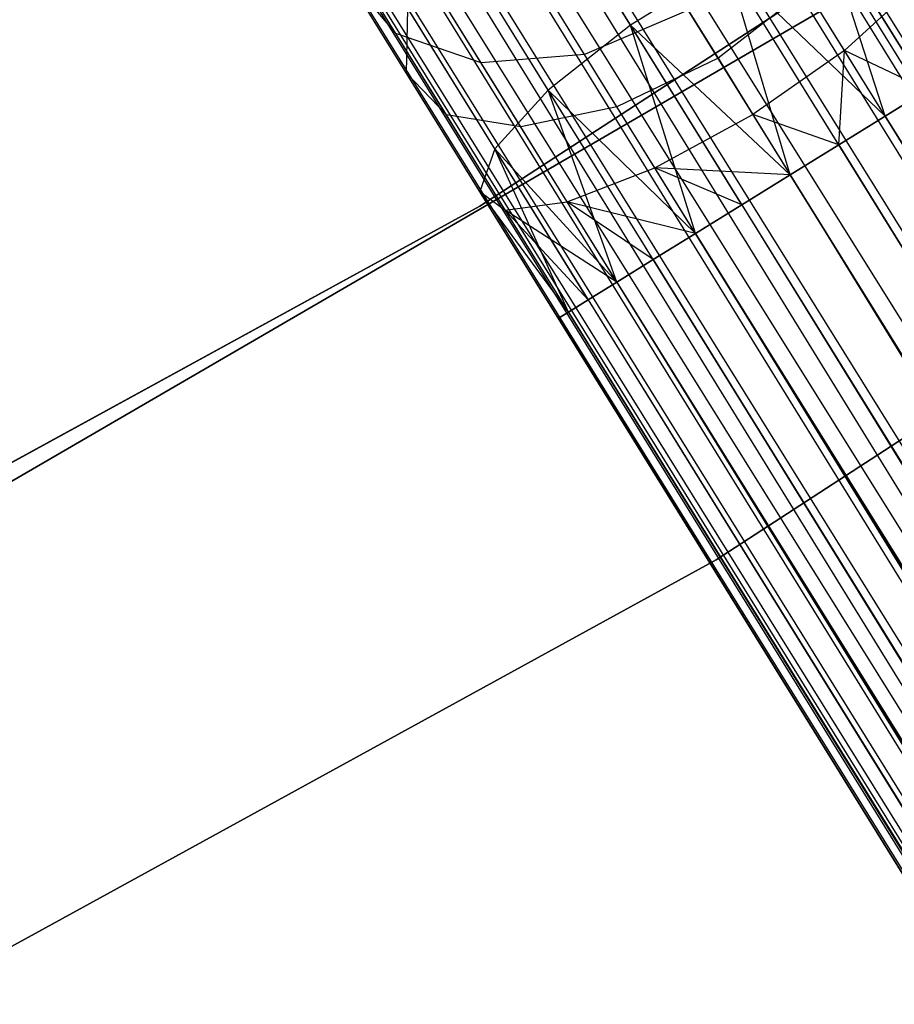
# Model space of a CAD drawing. Extents: x -189 to 189, y -189 to 189.
# Tile 361 of 591: x 30.09 to 33.28, y -56.11 to -52.52. Entities that reach past the tile are written whole.
import ezdxf

# ---------------------------------------------------------------- set-up
doc = ezdxf.new("R2010")
doc.units = 0
doc.header["$LTSCALE"] = 25.4
doc.layers.get('0').update_dxf_attribs({"linetype": 'CONTINUOUS'})

# ---------------------------------------------------------------- blocks, each defined once
blk = doc.blocks.new('CAMELEON-KENAI-C-12244_STL')
at = {"color": 0}
for p, q in [((23.2917, -36.4526, -8.691), (89.2229, -142.9352, -8.691)), ((23.2917, -36.4526, -8.691), (89.2229, -142.9352, -8.691)), ((23.2917, -36.4526, -8.691), (88.8999, -143.1352, -8.5219)), ((23.2917, -36.4526, -8.691), (88.8999, -143.1352, -8.5219)), ((89.355, -142.8534, -10.1691), (23.2917, -36.4526, -10.309)), ((89.355, -142.8534, -10.1691), (23.2917, -36.4526, -10.309)), ((89.069, -143.0305, -10.4135), (23.2917, -36.4526, -10.309)), ((89.069, -143.0305, -10.4135), (23.2917, -36.4526, -10.309)), ((23.1377, -36.5479, -8.5864), (88.8999, -143.1352, -8.5219)), ((23.1377, -36.5479, -8.5864), (88.8999, -143.1352, -8.5219)), ((89.069, -143.0305, -10.4135), (23.1377, -36.5479, -10.4135)), ((89.069, -143.0305, -10.4135), (23.1377, -36.5479, -10.4135)), ((88.8999, -143.1352, -8.5219), (22.9687, -36.6526, -8.5219)), ((88.8999, -143.1352, -8.5219), (22.9687, -36.6526, -8.5219)), ((22.9687, -36.6526, -10.4781), (89.069, -143.0305, -10.4135)), ((22.9687, -36.6526, -10.4781), (89.069, -143.0305, -10.4135)), ((22.7919, -36.762, -8.5), (88.7231, -143.2446, -8.5)), ((22.7919, -36.762, -8.5), (88.7231, -143.2446, -8.5)), ((22.7919, -36.762, -10.5), (88.7231, -143.2446, -10.5)), ((22.7919, -36.762, -10.5), (88.7231, -143.2446, -10.5)), ((22.7919, -36.762, -10.5), (89.069, -143.0305, -10.4135)), ((22.7919, -36.762, -10.5), (89.069, -143.0305, -10.4135)), ((22.6151, -36.8715, -8.5219), (88.5464, -143.3541, -8.5219)), ((22.6151, -36.8715, -8.5219), (88.5464, -143.3541, -8.5219)), ((22.6151, -36.8715, -8.5219), (88.2234, -143.5541, -8.691)), ((22.6151, -36.8715, -8.5219), (88.2234, -143.5541, -8.691)), ((22.6151, -36.8715, -10.4781), (88.7231, -143.2446, -10.5)), ((22.6151, -36.8715, -10.4781), (88.7231, -143.2446, -10.5)), ((88.3773, -143.4588, -10.4135), (22.4461, -36.9762, -10.4135)), ((22.4461, -36.9762, -10.4135), (88.7231, -143.2446, -10.5)), ((88.3773, -143.4588, -10.4135), (22.4461, -36.9762, -10.4135)), ((22.4461, -36.9762, -8.5864), (88.2234, -143.5541, -8.691)), ((22.4461, -36.9762, -8.5864), (88.2234, -143.5541, -8.691)), ((22.4461, -36.9762, -10.4135), (88.7231, -143.2446, -10.5)), ((88.3773, -143.4588, -10.4135), (22.2922, -37.0715, -10.309)), ((88.3773, -143.4588, -10.4135), (22.2922, -37.0715, -10.309)), ((88.2234, -143.5541, -8.691), (22.2922, -37.0715, -8.691)), ((22.2922, -37.0715, -8.691), (87.9868, -143.7005, -9)), ((22.2922, -37.0715, -8.691), (87.9868, -143.7005, -9)), ((88.2234, -143.5541, -8.691), (22.2922, -37.0715, -8.691)), ((88.3773, -143.4588, -10.4135), (22.1601, -37.1533, -10.1691)), ((88.3773, -143.4588, -10.4135), (22.1601, -37.1533, -10.1691)), ((88.0913, -143.6358, -10.1691), (22.1601, -37.1533, -10.1691)), ((88.0913, -143.6358, -10.1691), (22.1601, -37.1533, -10.1691)), ((22.1601, -37.1533, -8.8309), (87.9868, -143.7005, -9)), ((22.1601, -37.1533, -8.8309), (87.9868, -143.7005, -9)), ((88.0913, -143.6358, -10.1691), (22.0556, -37.2179, -10)), ((88.0913, -143.6358, -10.1691), (22.0556, -37.2179, -10)), ((87.9868, -143.7005, -9), (22.0556, -37.2179, -9)), ((87.9868, -143.7005, -9), (22.0556, -37.2179, -9)), ((88.0913, -143.6358, -10.1691), (21.9833, -37.2627, -9.809)), ((88.0913, -143.6358, -10.1691), (21.9833, -37.2627, -9.809)), ((87.9145, -143.7453, -9.809), (21.9833, -37.2627, -9.809)), ((87.9145, -143.7453, -9.809), (21.9833, -37.2627, -9.809)), ((87.8776, -143.7682, -9.3955), (21.9833, -37.2627, -9.191)), ((87.8776, -143.7682, -9.3955), (21.9833, -37.2627, -9.191)), ((87.9868, -143.7005, -9), (21.9833, -37.2627, -9.191)), ((87.9868, -143.7005, -9), (21.9833, -37.2627, -9.191)), ((87.9145, -143.7453, -9.809), (21.9464, -37.2856, -9.6045)), ((87.9145, -143.7453, -9.809), (21.9464, -37.2856, -9.3955)), ((87.9145, -143.7453, -9.809), (21.9464, -37.2856, -9.6045)), ((87.9145, -143.7453, -9.809), (21.9464, -37.2856, -9.3955)), ((87.8776, -143.7682, -9.3955), (21.9464, -37.2856, -9.3955)), ((87.8776, -143.7682, -9.3955), (21.9464, -37.2856, -9.3955)), ((31.767, -53.2005, -168), (35.6535, -50.6789, -168)), ((35.6535, -50.6789, -167), (31.767, -53.2005, -167)), ((35.6535, -50.6789, -167), (31.767, -53.2005, -167)), ((31.767, -53.2005, -168), (35.6535, -50.6789, -168)), ((32.6297, -54.4906, -160.5), (36.6101, -51.901, -160.5)), ((36.6101, -51.901, -170), (32.6297, -54.4906, -170)), ((32.6297, -54.4906, -160.5), (36.6101, -51.901, -160.5)), ((36.6101, -51.901, -170), (32.6297, -54.4906, -170)), ((32.3169, -52.5403, -158.6233), (31.9387, -51.9296, -158.9209)), ((32.3169, -52.5403, -158.6233), (31.9387, -51.9296, -158.9209)), ((33.2452, -52.8721, -158.5865), (33.0164, -52.1587, -158.7867)), ((33.3992, -52.7768, -158.691), (33.0164, -52.1587, -158.7867)), ((33.2452, -52.8721, -158.5865), (33.0164, -52.1587, -158.7867)), ((33.3992, -52.7768, -158.691), (33.0164, -52.1587, -158.7867)), ((32.0169, -52.7775, -158.7867), (31.6603, -52.2015, -159.0673)), ((32.0169, -52.7775, -158.7867), (31.6603, -52.2015, -159.0673)), ((32.6704, -52.3214, -158.6233), (32.3169, -52.5403, -158.6233)), ((33.0762, -52.9768, -158.5219), (32.6704, -52.3214, -158.6233)), ((32.8994, -53.0862, -158.5), (32.6704, -52.3214, -158.6233)), ((33.0762, -52.9768, -158.5219), (32.6704, -52.3214, -158.6233)), ((33.2452, -52.8721, -158.5865), (32.6704, -52.3214, -158.6233)), ((33.2452, -52.8721, -158.5865), (32.6704, -52.3214, -158.6233)), ((31.4613, -52.5703, -160.3043), (31.2705, -52.3445, -160.0119)), ((31.4999, -52.7151, -159.6774), (31.2705, -52.3445, -160.0119)), ((31.4613, -52.5703, -160.3043), (31.2705, -52.3445, -160.0119)), ((31.4999, -52.7151, -159.6774), (31.2705, -52.3445, -160.0119)), ((31.4613, -52.5703, -160.3043), (31.3199, -52.3418, -160.6545)), ((31.4613, -52.5703, -160.3043), (31.3199, -52.3418, -160.6545)), ((33.1913, -52.3832, -160.5), (29.1351, -54.7423, -160.5)), ((29.1351, -54.7423, -170), (33.1913, -52.3832, -170)), ((29.1351, -54.7423, -170), (33.1913, -52.3832, -170)), ((33.1913, -52.3832, -160.5), (29.1351, -54.7423, -160.5)), ((33.3499, -52.4021, -160.2145), (33.0972, -52.633, -160.4506)), ((33.3499, -52.4021, -160.2145), (33.0972, -52.633, -160.4506)), ((32.9593, -52.4102, -160.5591), (32.6362, -52.6611, -160.634)), ((32.9593, -52.4102, -160.5591), (32.6362, -52.6611, -160.634)), ((33.0972, -52.633, -160.4506), (32.9593, -52.4102, -160.5591)), ((33.0972, -52.633, -160.4506), (32.9593, -52.4102, -160.5591)), ((31.4999, -52.7151, -159.6774), (31.5051, -52.4793, -159.3349)), ((31.4999, -52.7151, -159.6774), (31.5051, -52.4793, -159.3349)), ((31.8225, -52.992, -159.0852), (31.5051, -52.4793, -159.3349)), ((31.8225, -52.992, -159.0852), (31.5051, -52.4793, -159.3349)), ((31.7722, -52.6773, -160.5589), (31.6608, -52.4975, -160.8346)), ((31.7722, -52.6773, -160.5589), (31.6608, -52.4975, -160.8346)), ((32.1492, -52.6472, -160.7318), (32.0583, -52.5004, -160.9568)), ((32.1492, -52.6472, -160.7318), (32.0583, -52.5004, -160.9568)), ((32.5272, -52.485, -160.7929), (32.1492, -52.6472, -160.7318)), ((32.5272, -52.485, -160.7929), (32.1492, -52.6472, -160.7318)), ((32.5272, -52.485, -160.7929), (32.6362, -52.6611, -160.634)), ((32.5272, -52.485, -160.7929), (32.6362, -52.6611, -160.634)), ((32.3169, -52.5403, -158.6233), (32.0169, -52.7775, -158.7867)), ((32.3169, -52.5403, -158.6233), (32.0169, -52.7775, -158.7867)), ((32.5536, -53.3003, -158.5865), (32.3169, -52.5403, -158.6233)), ((32.7226, -53.1957, -158.5219), (32.3169, -52.5403, -158.6233)), ((32.5536, -53.3003, -158.5865), (32.3169, -52.5403, -158.6233)), ((32.7226, -53.1957, -158.5219), (32.3169, -52.5403, -158.6233)), ((32.8994, -53.0862, -158.5), (32.3169, -52.5403, -158.6233)), ((31.7722, -52.6773, -160.5589), (31.4613, -52.5703, -160.3043)), ((31.6457, -52.868, -160.0356), (31.4613, -52.5703, -160.3043)), ((31.7722, -52.6773, -160.5589), (31.4613, -52.5703, -160.3043)), ((31.6457, -52.868, -160.0356), (31.4613, -52.5703, -160.3043)), ((32.1492, -52.6472, -160.7318), (31.7722, -52.6773, -160.5589)), ((32.1492, -52.6472, -160.7318), (31.7722, -52.6773, -160.5589)), ((32.2676, -52.8385, -160.5591), (32.1492, -52.6472, -160.7318)), ((32.2676, -52.8385, -160.5591), (32.1492, -52.6472, -160.7318)), ((33.0972, -52.633, -160.4506), (32.7632, -52.8662, -160.5341)), ((33.0972, -52.633, -160.4506), (32.7632, -52.8662, -160.5341)), ((33.0762, -52.9768, -160.4781), (33.0972, -52.633, -160.4506)), ((33.0762, -52.9768, -160.4781), (33.0972, -52.633, -160.4506)), ((33.3992, -52.7768, -160.309), (33.0972, -52.633, -160.4506)), ((33.3992, -52.7768, -160.309), (33.0972, -52.633, -160.4506)), ((33.2452, -52.8721, -160.4135), (33.0972, -52.633, -160.4506)), ((33.2452, -52.8721, -160.4135), (33.0972, -52.633, -160.4506)), ((31.9173, -52.9117, -160.3474), (31.7722, -52.6773, -160.5589)), ((31.9173, -52.9117, -160.3474), (31.7722, -52.6773, -160.5589)), ((32.6362, -52.6611, -160.634), (32.2676, -52.8385, -160.5591)), ((32.6362, -52.6611, -160.634), (32.2676, -52.8385, -160.5591)), ((32.6362, -52.6611, -160.634), (32.7632, -52.8662, -160.5341)), ((32.6362, -52.6611, -160.634), (32.7632, -52.8662, -160.5341)), ((31.6457, -52.868, -160.0356), (31.4999, -52.7151, -159.6774)), ((31.7671, -53.1467, -159.4672), (31.4999, -52.7151, -159.6774)), ((31.6457, -52.868, -160.0356), (31.4999, -52.7151, -159.6774)), ((31.7671, -53.1467, -159.4672), (31.4999, -52.7151, -159.6774)), ((32.0169, -52.7775, -158.7867), (31.8225, -52.992, -159.0852)), ((32.0169, -52.7775, -158.7867), (31.8225, -52.992, -159.0852)), ((32.2676, -53.4774, -158.8309), (32.0169, -52.7775, -158.7867)), ((32.3997, -53.3956, -158.691), (32.0169, -52.7775, -158.7867)), ((32.2676, -53.4774, -158.8309), (32.0169, -52.7775, -158.7867)), ((32.3997, -53.3956, -158.691), (32.0169, -52.7775, -158.7867)), ((32.5536, -53.3003, -158.5865), (32.0169, -52.7775, -158.7867)), ((32.5536, -53.3003, -158.5865), (32.0169, -52.7775, -158.7867)), ((33.2452, -52.8721, -160.4135), (33.3992, -52.7768, -160.309)), ((33.3992, -52.7768, -158.691), (33.2452, -52.8721, -158.5865)), ((33.3992, -52.7768, -158.691), (33.2452, -52.8721, -158.5865)), ((33.2452, -52.8721, -160.4135), (33.3992, -52.7768, -160.309)), ((31.9173, -52.9117, -160.3474), (31.6457, -52.868, -160.0356)), ((31.8604, -53.2148, -159.8666), (31.6457, -52.868, -160.0356)), ((31.9173, -52.9117, -160.3474), (31.6457, -52.868, -160.0356)), ((31.8604, -53.2148, -159.8666), (31.6457, -52.868, -160.0356)), ((32.2676, -52.8385, -160.5591), (31.9173, -52.9117, -160.3474)), ((32.2676, -52.8385, -160.5591), (31.9173, -52.9117, -160.3474)), ((32.4056, -53.0613, -160.4506), (32.2676, -52.8385, -160.5591)), ((32.4056, -53.0613, -160.4506), (32.2676, -52.8385, -160.5591)), ((32.4056, -53.0613, -160.4506), (32.7632, -52.8662, -160.5341)), ((32.4056, -53.0613, -160.4506), (32.7632, -52.8662, -160.5341)), ((32.7632, -52.8662, -160.5341), (32.8994, -53.0862, -160.5)), ((33.0762, -52.9768, -160.4781), (32.7632, -52.8662, -160.5341)), ((33.0762, -52.9768, -160.4781), (32.7632, -52.8662, -160.5341)), ((32.7632, -52.8662, -160.5341), (32.8994, -53.0862, -160.5)), ((33.0762, -52.9768, -160.4781), (33.2452, -52.8721, -160.4135)), ((33.2452, -52.8721, -158.5865), (33.0762, -52.9768, -158.5219)), ((33.2452, -52.8721, -158.5865), (33.0762, -52.9768, -158.5219)), ((33.0762, -52.9768, -160.4781), (33.2452, -52.8721, -160.4135)), ((33.2452, -52.8721, -160.4135), (84.8506, -136.5954, -160.4781)), ((33.2452, -52.8721, -160.4135), (84.8506, -136.5954, -160.4781)), ((33.2452, -52.8721, -160.4135), (85.1736, -136.3954, -160.309)), ((33.2452, -52.8721, -160.4135), (85.1736, -136.3954, -160.309)), ((33.2452, -52.8721, -158.5865), (85.0197, -136.4907, -158.5865)), ((33.2452, -52.8721, -158.5865), (85.0197, -136.4907, -158.5865)), ((33.2452, -52.8721, -158.5865), (84.6739, -136.7048, -158.5)), ((33.2452, -52.8721, -158.5865), (84.6739, -136.7048, -158.5)), ((32.0862, -53.1846, -160.2145), (31.9173, -52.9117, -160.3474)), ((32.0862, -53.1846, -160.2145), (31.9173, -52.9117, -160.3474)), ((32.8994, -53.0862, -160.5), (33.0762, -52.9768, -160.4781)), ((33.0762, -52.9768, -158.5219), (32.8994, -53.0862, -158.5)), ((33.0762, -52.9768, -158.5219), (32.8994, -53.0862, -158.5)), ((32.8994, -53.0862, -160.5), (33.0762, -52.9768, -160.4781)), ((33.0762, -52.9768, -160.4781), (84.8506, -136.5954, -160.4781)), ((33.0762, -52.9768, -160.4781), (84.8506, -136.5954, -160.4781)), ((33.0762, -52.9768, -158.5219), (84.6739, -136.7048, -158.5)), ((33.0762, -52.9768, -158.5219), (84.6739, -136.7048, -158.5)), ((31.8225, -52.992, -159.0852), (31.7671, -53.1467, -159.4672)), ((31.8225, -52.992, -159.0852), (31.7671, -53.1467, -159.4672)), ((32.0908, -53.5869, -159.191), (31.8225, -52.992, -159.0852)), ((32.1631, -53.5421, -159), (31.8225, -52.992, -159.0852)), ((32.0908, -53.5869, -159.191), (31.8225, -52.992, -159.0852)), ((32.1631, -53.5421, -159), (31.8225, -52.992, -159.0852)), ((32.2676, -53.4774, -158.8309), (31.8225, -52.992, -159.0852)), ((32.2676, -53.4774, -158.8309), (31.8225, -52.992, -159.0852)), ((32.0862, -53.1846, -160.2145), (32.4056, -53.0613, -160.4506)), ((32.0862, -53.1846, -160.2145), (32.4056, -53.0613, -160.4506)), ((32.8994, -53.0862, -160.5), (32.4056, -53.0613, -160.4506)), ((32.7226, -53.1957, -160.4781), (32.4056, -53.0613, -160.4506)), ((32.8994, -53.0862, -160.5), (32.4056, -53.0613, -160.4506)), ((32.7226, -53.1957, -160.4781), (32.4056, -53.0613, -160.4506)), ((32.5536, -53.3003, -160.4135), (32.4056, -53.0613, -160.4506)), ((32.5536, -53.3003, -160.4135), (32.4056, -53.0613, -160.4506)), ((32.8994, -53.0862, -158.5), (32.7226, -53.1957, -158.5219)), ((32.7226, -53.1957, -160.4781), (32.8994, -53.0862, -160.5)), ((32.7226, -53.1957, -160.4781), (32.8994, -53.0862, -160.5)), ((32.8994, -53.0862, -158.5), (32.7226, -53.1957, -158.5219)), ((84.6739, -136.7048, -158.5), (32.8994, -53.0862, -158.5)), ((32.8994, -53.0862, -158.5), (84.328, -136.9189, -158.5865)), ((32.8994, -53.0862, -158.5), (84.328, -136.9189, -158.5865)), ((32.8994, -53.0862, -160.5), (84.6739, -136.7048, -160.5)), ((32.8994, -53.0862, -160.5), (84.6739, -136.7048, -160.5)), ((84.6739, -136.7048, -158.5), (32.8994, -53.0862, -158.5)), ((32.0539, -53.6098, -159.3955), (31.7671, -53.1467, -159.4672)), ((32.0539, -53.6098, -159.6045), (31.7671, -53.1467, -159.4672)), ((32.0908, -53.5869, -159.809), (31.7671, -53.1467, -159.4672)), ((31.7671, -53.1467, -159.4672), (31.8604, -53.2148, -159.8666)), ((32.0908, -53.5869, -159.809), (31.7671, -53.1467, -159.4672)), ((32.0539, -53.6098, -159.6045), (31.7671, -53.1467, -159.4672)), ((32.0539, -53.6098, -159.3955), (31.7671, -53.1467, -159.4672)), ((32.0908, -53.5869, -159.191), (31.7671, -53.1467, -159.4672)), ((32.0908, -53.5869, -159.191), (31.7671, -53.1467, -159.4672)), ((31.7671, -53.1467, -159.4672), (31.8604, -53.2148, -159.8666)), ((31.8604, -53.2148, -159.8666), (32.0862, -53.1846, -160.2145)), ((31.8604, -53.2148, -159.8666), (32.0862, -53.1846, -160.2145)), ((32.5536, -53.3003, -160.4135), (32.0862, -53.1846, -160.2145)), ((32.3997, -53.3956, -160.309), (32.0862, -53.1846, -160.2145)), ((32.5536, -53.3003, -160.4135), (32.0862, -53.1846, -160.2145)), ((32.3997, -53.3956, -160.309), (32.0862, -53.1846, -160.2145)), ((32.2676, -53.4774, -160.1691), (32.0862, -53.1846, -160.2145)), ((32.2676, -53.4774, -160.1691), (32.0862, -53.1846, -160.2145)), ((32.7226, -53.1957, -158.5219), (32.5536, -53.3003, -158.5865)), ((32.5536, -53.3003, -160.4135), (32.7226, -53.1957, -160.4781)), ((32.5536, -53.3003, -160.4135), (32.7226, -53.1957, -160.4781)), ((32.7226, -53.1957, -158.5219), (32.5536, -53.3003, -158.5865)), ((32.7226, -53.1957, -158.5219), (84.328, -136.9189, -158.5865)), ((32.7226, -53.1957, -158.5219), (84.328, -136.9189, -158.5865)), ((32.7226, -53.1957, -160.4781), (84.4971, -136.8143, -160.4781)), ((32.7226, -53.1957, -160.4781), (84.4971, -136.8143, -160.4781)), ((31.767, -53.2005, -167), (27.703, -55.4245, -167)), ((27.703, -55.4245, -168), (31.767, -53.2005, -168)), ((31.767, -53.2005, -167), (27.703, -55.4245, -167)), ((27.703, -55.4245, -168), (31.767, -53.2005, -168)), ((31.767, -53.2005, -167), (31.767, -53.2005, -168)), ((31.767, -53.2005, -167), (31.767, -53.2005, -168)), ((32.2676, -53.4774, -160.1691), (31.8604, -53.2148, -159.8666)), ((32.1631, -53.5421, -160), (31.8604, -53.2148, -159.8666)), ((32.2676, -53.4774, -160.1691), (31.8604, -53.2148, -159.8666)), ((32.1631, -53.5421, -160), (31.8604, -53.2148, -159.8666)), ((32.0908, -53.5869, -159.809), (31.8604, -53.2148, -159.8666)), ((32.0908, -53.5869, -159.809), (31.8604, -53.2148, -159.8666)), ((32.5536, -53.3003, -158.5865), (32.3997, -53.3956, -158.691)), ((32.3997, -53.3956, -160.309), (32.5536, -53.3003, -160.4135)), ((32.3997, -53.3956, -160.309), (32.5536, -53.3003, -160.4135)), ((32.5536, -53.3003, -158.5865), (32.3997, -53.3956, -158.691)), ((32.5536, -53.3003, -158.5865), (84.328, -136.9189, -158.5865)), ((32.5536, -53.3003, -158.5865), (84.328, -136.9189, -158.5865)), ((32.5536, -53.3003, -158.5865), (84.042, -137.096, -158.8309)), ((32.5536, -53.3003, -158.5865), (84.042, -137.096, -158.8309)), ((32.5536, -53.3003, -160.4135), (84.1741, -137.0143, -160.309)), ((32.5536, -53.3003, -160.4135), (84.1741, -137.0143, -160.309)), ((32.5536, -53.3003, -160.4135), (84.4971, -136.8143, -160.4781)), ((32.5536, -53.3003, -160.4135), (84.4971, -136.8143, -160.4781)), ((32.3997, -53.3956, -158.691), (32.2676, -53.4774, -158.8309)), ((32.2676, -53.4774, -160.1691), (32.3997, -53.3956, -160.309)), ((32.2676, -53.4774, -160.1691), (32.3997, -53.3956, -160.309)), ((32.3997, -53.3956, -158.691), (32.2676, -53.4774, -158.8309)), ((32.3997, -53.3956, -158.691), (84.042, -137.096, -158.8309)), ((32.3997, -53.3956, -158.691), (84.042, -137.096, -158.8309)), ((32.3997, -53.3956, -160.309), (84.1741, -137.0143, -160.309)), ((32.3997, -53.3956, -160.309), (84.1741, -137.0143, -160.309)), ((32.2676, -53.4774, -158.8309), (32.1631, -53.5421, -159)), ((32.1631, -53.5421, -160), (32.2676, -53.4774, -160.1691)), ((32.1631, -53.5421, -160), (32.2676, -53.4774, -160.1691)), ((32.2676, -53.4774, -158.8309), (32.1631, -53.5421, -159)), ((32.2676, -53.4774, -158.8309), (84.042, -137.096, -158.8309)), ((32.2676, -53.4774, -158.8309), (84.042, -137.096, -158.8309)), ((32.2676, -53.4774, -158.8309), (83.8652, -137.2055, -159.191)), ((32.2676, -53.4774, -158.8309), (83.8652, -137.2055, -159.191)), ((32.2676, -53.4774, -160.1691), (83.9375, -137.1607, -160)), ((32.2676, -53.4774, -160.1691), (83.9375, -137.1607, -160)), ((32.2676, -53.4774, -160.1691), (84.1741, -137.0143, -160.309)), ((32.2676, -53.4774, -160.1691), (84.1741, -137.0143, -160.309)), ((32.1631, -53.5421, -159), (32.0908, -53.5869, -159.191)), ((32.0908, -53.5869, -159.809), (32.1631, -53.5421, -160)), ((32.0908, -53.5869, -159.809), (32.1631, -53.5421, -160)), ((32.1631, -53.5421, -159), (32.0908, -53.5869, -159.191)), ((32.1631, -53.5421, -159), (83.8652, -137.2055, -159.191)), ((32.1631, -53.5421, -159), (83.8652, -137.2055, -159.191)), ((32.1631, -53.5421, -160), (83.9375, -137.1607, -160)), ((32.1631, -53.5421, -160), (83.9375, -137.1607, -160)), ((32.0908, -53.5869, -159.191), (32.0539, -53.6098, -159.3955)), ((32.0539, -53.6098, -159.6045), (32.0908, -53.5869, -159.809)), ((32.0539, -53.6098, -159.6045), (32.0908, -53.5869, -159.809)), ((32.0908, -53.5869, -159.191), (32.0539, -53.6098, -159.3955)), ((32.0908, -53.5869, -159.191), (83.8652, -137.2055, -159.191)), ((32.0908, -53.5869, -159.191), (83.8652, -137.2055, -159.191)), ((32.0908, -53.5869, -159.191), (83.8283, -137.2284, -159.6045)), ((32.0908, -53.5869, -159.191), (83.8283, -137.2284, -159.6045)), ((32.0908, -53.5869, -159.809), (83.8283, -137.2284, -159.6045)), ((32.0908, -53.5869, -159.809), (83.8283, -137.2284, -159.6045)), ((32.0908, -53.5869, -159.809), (83.9375, -137.1607, -160)), ((32.0908, -53.5869, -159.809), (83.9375, -137.1607, -160)), ((32.0539, -53.6098, -159.3955), (83.8283, -137.2284, -159.6045)), ((32.0539, -53.6098, -159.3955), (83.8283, -137.2284, -159.6045)), ((32.0539, -53.6098, -159.6045), (83.8283, -137.2284, -159.6045)), ((32.0539, -53.6098, -159.6045), (83.8283, -137.2284, -159.6045)), ((28.4668, -56.7755, -160.5), (32.6297, -54.4906, -160.5)), ((32.6297, -54.4906, -170), (28.4668, -56.7755, -170)), ((28.4668, -56.7755, -160.5), (32.6297, -54.4906, -160.5)), ((32.6297, -54.4906, -170), (28.4668, -56.7755, -170)), ((32.6297, -54.4906, -160.5), (32.6297, -54.4906, -170)), ((32.6297, -54.4906, -160.5), (32.6297, -54.4906, -170))]:
    blk.add_line(p, q, dxfattribs=at)

msp = doc.modelspace()

# ---------------------------------------------------------------- block references
at = {"color": 0}
msp.add_blockref('CAMELEON-KENAI-C-12244_STL', (0, 0), dxfattribs=at)

doc.saveas('drawing.dxf')
